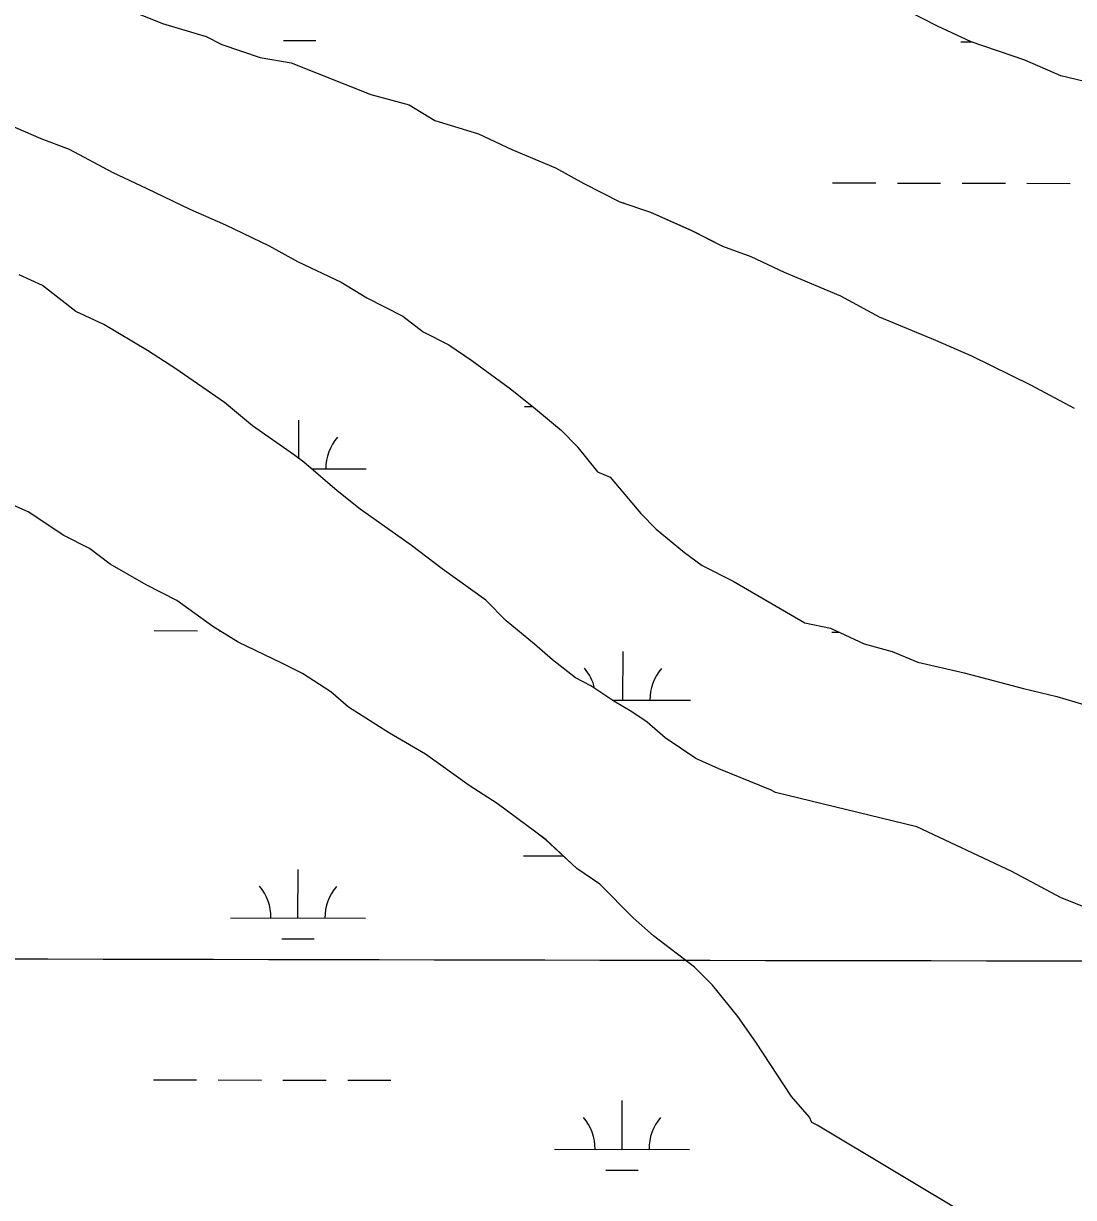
# Model space of a CAD drawing. Extents: x 3187622 to 3225504, y 800805 to 826213.
# Drawn here: x 3220439 to 3221217, y 818134 to 819004 of the extents above; entities that cross this region are included whole.
import ezdxf

# ---------------------------------------------------------------- set-up
doc = ezdxf.new("R2010")
doc.units = 0
for name, color, linetype in [('V-GRID-MAJR', 7, 'Continuous'), ('V-SITE-VEGE', 7, 'Continuous'), ('V-WETL-SWMP', 7, 'Continuous')]:
    doc.layers.add(name, color=color, linetype=linetype)

msp = doc.modelspace()

# ---------------------------------------------------------------- linework, layer by layer
at = {"layer": 'V-GRID-MAJR'}
msp.add_spline([(3191823.839, 818371.837), (3197059.682, 818359.272), (3202295.526, 818347.468), (3207531.372, 818336.426), (3212767.22, 818326.145), (3218003.0700000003, 818316.626), (3223238.92, 818307.868), (3223238.921, 818307.868)], degree=3, dxfattribs=at)
at = {"layer": 'V-SITE-VEGE'}
for p, q in [((3221116.661, 819002.154), (3221093.846, 819013.752)), ((3220542.418, 819004.063), (3220574.787, 818994.308)), ((3221141.384, 818990.542), (3221116.661, 819002.154)), ((3220574.787, 818994.308), (3220586.196, 818988.5100000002)), ((3221181.359, 818976.9230000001), (3221141.384, 818990.542)), ((3220586.196, 818988.51), (3220614.749, 818978.78)), ((3220614.749, 818978.78), (3220637.615, 818974.813)), ((3220637.615, 818974.813), (3220696.6040000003, 818951.528)), ((3221207.991, 818965.2980000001), (3221181.359, 818976.9230000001)), ((3221247.991, 818955.495), (3221207.991, 818965.2980000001)), ((3220696.6040000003, 818951.528), (3220725.167, 818943.7060000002)), ((3220725.167, 818943.7060000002), (3220744.17, 818932.1330000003)), ((3220744.17, 818932.1330000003), (3220776.537, 818922.3780000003)), ((3220776.537, 818922.378), (3220801.2630000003, 818910.7660000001)), ((3220801.2630000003, 818910.7660000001), (3220833.605, 818897.198)), ((3220833.605, 818897.198), (3220854.515, 818885.613)), ((3220854.515, 818885.613), (3220881.137, 818872.0800000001)), ((3220881.137, 818872.0800000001), (3220903.9760000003, 818864.297)), ((3220903.9760000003, 818864.297), (3220934.411, 818850.7390000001)), ((3220934.411, 818850.7390000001), (3220957.228, 818839.142)), ((3220957.228, 818839.142), (3220978.163, 818831.3720000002)), ((3220978.163, 818831.3720000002), (3221002.886, 818819.7590000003)), ((3221002.886, 818819.7590000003), (3221044.7430000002, 818802.31)), ((3221044.7430000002, 818802.31), (3221073.257, 818786.858)), ((3221073.257, 818786.858), (3221115.114, 818769.409)), ((3221115.114, 818769.409), (3221141.747, 818757.787)), ((3221141.747, 818757.787), (3221185.486, 818736.51)), ((3221185.486, 818736.51), (3221217.801, 818719.1250000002)), ((3220442.711, 818642.2390000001), (3220425.594, 818649.9840000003)), ((3220469.308, 818624.8920000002), (3220442.711, 818642.2390000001)), ((3220488.322, 818615.228), (3220469.308, 818624.892)), ((3220503.508, 818603.679), (3220488.322, 818615.228)), ((3220530.116, 818588.2390000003), (3220503.508, 818603.6790000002)), ((3220552.932, 818576.6410000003), (3220530.116, 818588.2390000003)), ((3220579.5130000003, 818557.386), (3220552.932, 818576.6410000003)), ((3220598.515, 818545.813), (3220579.5130000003, 818557.386)), ((3220630.844, 818530.336), (3220598.515, 818545.813)), ((3220646.057, 818522.603), (3220630.844, 818530.336)), ((3220666.953, 818509.108), (3220646.057, 818522.603)), ((3220680.232, 818497.574), (3220666.953, 818509.108)), ((3220710.628, 818478.292), (3220680.232, 818497.574)), ((3220737.236, 818462.854), (3220710.628, 818478.292)), ((3220769.514, 818439.747), (3220737.236, 818462.854)), ((3220790.41, 818426.253), (3220769.514, 818439.747)), ((3220818.8880000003, 818405.078), (3220790.41, 818426.253)), ((3220826.48, 818399.3030000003), (3220818.8880000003, 818405.078)), ((3220849.235, 818378.165), (3220826.48, 818399.3030000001)), ((3220866.328, 818366.605), (3220849.235, 818378.165)), ((3220890.963, 818341.6390000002), (3220866.328, 818366.605)), ((3220906.137, 818328.1840000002), (3220890.963, 818341.6390000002)), ((3220936.508, 818305.0910000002), (3220906.137, 818328.1840000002)), ((3220949.773, 818291.6460000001), (3220936.508, 818305.0910000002)), ((3220968.699, 818268.6240000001), (3220949.773, 818291.6460000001)), ((3220981.927, 818249.4590000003), (3220968.699, 818268.6240000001)), ((3221008.369, 818209.22), (3220981.927, 818249.4590000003)), ((3221021.6210000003, 818193.8680000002), (3221008.369, 818209.22)), ((3221023.503, 818190.042), (3221021.6210000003, 818193.8680000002)), ((3221027.306, 818188.107), (3221023.503, 818190.042)), ((3221143.221, 818118.655), (3221027.306, 818188.107))]:
    msp.add_line(p, q, dxfattribs=at)
for points in [[(3220416.038, 818934.314), (3220452.183, 818918.811), (3220473.1180000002, 818911.041), (3220505.435, 818893.655), (3220530.161, 818882.0430000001), (3220562.49, 818866.566), (3220589.123, 818854.944), (3220621.452, 818839.465), (3220642.362, 818827.88), (3220674.6920000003, 818812.403), (3220693.693, 818800.828), (3220720.313, 818787.297), (3220735.499, 818775.75), (3220754.5130000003, 818766.083), (3220771.605, 818754.522), (3220800.0810000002, 818733.348), (3220817.163, 818719.878), (3220838.034, 818702.571), (3220849.407, 818691.049), (3220864.54, 818671.8690000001), (3220874.055, 818667.99), (3220896.769, 818641.1290000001), (3220908.139, 818629.607), (3220929.011, 818612.299), (3220942.3000000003, 818602.667), (3220965.119, 818591.071), (3221018.332, 818560.194), (3221037.3850000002, 818556.2490000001), (3221062.108, 818544.639), (3221083.055, 818538.778), (3221102.083, 818531.02), (3221136.3710000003, 818523.16), (3221180.173, 818511.4230000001), (3221204.936, 818505.533), (3221231.592, 818497.726)], [(3221101.272, 818408.922), (3220996.509, 818434.422), (3220992.708, 818436.353), (3220954.654, 818451.871), (3220937.534, 818459.6140000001), (3220914.744, 818475.03), (3220901.465, 818486.564), (3220890.0700000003, 818494.269), (3220876.7660000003, 818501.992), (3220859.674, 818513.5530000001), (3220848.264, 818519.348), (3220831.184, 818532.818), (3220817.9050000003, 818544.355), (3220797.0330000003, 818561.666), (3220781.874, 818577.0260000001), (3220749.594, 818600.136), (3220726.816, 818617.458), (3220688.838, 818644.42), (3220671.757, 818657.887), (3220647.095, 818679.037), (3220639.503, 818684.81), (3220609.119, 818705.9990000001), (3220588.248, 818723.309), (3220552.164, 818748.35), (3220531.269, 818761.844), (3220498.963, 818781.136), (3220478.043, 818790.8150000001), (3220453.369, 818810.058), (3220436.25, 818817.801)], [(3221226.79, 818348.947), (3221207.762, 818356.7050000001), (3221171.6410000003, 818376.023), (3221101.272, 818408.922)]]:
    msp.add_lwpolyline(points, dxfattribs=at)
at = {"layer": 'V-WETL-SWMP'}
for p, q in [((3220523.387733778, 819011.8195961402), (3220542.4147032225, 819004.0615830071)), ((3221116.6563201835, 819002.1529885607), (3221093.8393549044, 819013.7510034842)), ((3220542.4147032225, 819004.0615830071), (3220574.7826483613, 818994.307559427)), ((3221141.380281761, 818990.5409720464), (3221116.6563201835, 819002.1529885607)), ((3220574.7826483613, 818994.307559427), (3220586.191631, 818988.5085519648)), ((3220632.0041835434, 818991.4500319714), (3220656.0041104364, 818991.4011492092)), ((3221133.910654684, 818990.4277549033), (3221141.7594861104, 818990.411768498)), ((3221181.3542153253, 818976.9209434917), (3221141.380281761, 818990.5409720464)), ((3220586.191631, 818988.5085519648), (3220614.7435835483, 818978.7795315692)), ((3220614.7435835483, 818978.7795315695), (3220637.611542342, 818974.8115138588)), ((3220637.611542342, 818974.8115138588), (3220696.5994469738, 818951.5254728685)), ((3221207.9861731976, 818965.2969253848), (3221181.3542153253, 818976.9209434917)), ((3221247.9861035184, 818955.4918954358), (3221207.9861731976, 818965.2969253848)), ((3220696.5994469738, 818951.5254728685), (3220725.1643978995, 818943.7044517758)), ((3220725.1643978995, 818943.7044517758), (3220744.1653705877, 818932.1314400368)), ((3220744.1653705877, 818932.1314400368), (3220776.534315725, 818922.377416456)), ((3220776.534315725, 818922.377416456), (3220801.258277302, 818910.7653999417)), ((3220801.258277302, 818910.7653999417), (3220833.6012256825, 818897.1963777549)), ((3220833.6012256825, 818897.1963777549), (3220854.5101946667, 818885.6103644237)), ((3220854.5101946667, 818885.6103644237), (3220881.1301541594, 818872.0783470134)), ((3221038.853902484, 818885.9811673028), (3221070.853805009, 818885.9159902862)), ((3221086.8537562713, 818885.8834017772), (3221118.8536587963, 818885.8182247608)), ((3221134.853610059, 818885.7856362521), (3221166.8535125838, 818885.7204592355)), ((3221182.8534638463, 818885.687870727), (3221214.8533663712, 818885.6226937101)), ((3220881.1301541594, 818872.0783470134), (3220903.9721161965, 818864.2953306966)), ((3220884.231275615, 818871.0216917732), (3220884.2323595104, 818871.5540707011)), ((3220903.9721161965, 818864.2953306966), (3220934.4070682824, 818850.7383101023)), ((3220934.4070682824, 818850.7383101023), (3220957.224033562, 818839.1392951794)), ((3220957.224033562, 818839.1392951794), (3220978.1579993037, 818831.3692804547)), ((3220978.1579993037, 818831.3692804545), (3221002.8829608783, 818819.758263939)), ((3221002.8829608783, 818819.758263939), (3221044.738893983, 818802.3092351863)), ((3221044.738893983, 818802.3092351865), (3221073.253851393, 818786.8572168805)), ((3221073.253851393, 818786.8572168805), (3221115.1097844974, 818769.408188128)), ((3221115.1097844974, 818769.4081881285), (3221141.7417423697, 818757.7841700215)), ((3221141.7417423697, 818757.7841700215), (3221185.480675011, 818736.5081410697)), ((3221185.480675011, 818736.5081410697), (3221217.7976266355, 818719.1221202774)), ((3220810.5150226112, 818720.2697750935), (3220816.684240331, 818720.2572097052)), ((3220643.3725355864, 818681.8683267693), (3220643.430178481, 818710.1800758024)), ((3220652.7813069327, 818674.1609753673), (3220693.356765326, 818674.0783317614)), ((3220442.7112001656, 818642.2377965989), (3220425.5922270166, 818649.9828081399)), ((3220469.3051629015, 818624.8907805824), (3220442.7112001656, 818642.2377965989)), ((3220488.3191339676, 818615.2257681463), (3220469.3051629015, 818624.8907805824)), ((3220503.505114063, 818603.6777595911), (3220488.3191339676, 818615.2257681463)), ((3220530.112075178, 818588.2377428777), (3220503.505114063, 818603.6777595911)), ((3220552.9290404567, 818576.6397279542), (3220530.112075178, 818588.2377428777)), ((3220579.5110048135, 818557.3847126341), (3220552.9290404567, 818576.6397279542)), ((3220536.2701239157, 818554.329194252), (3220568.2700264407, 818554.2640172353)), ((3220598.511977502, 818545.8107008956), (3220579.5110048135, 818557.3847126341)), ((3220584.269977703, 818554.2314287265), (3220584.6891301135, 818554.2305750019)), ((3220630.8419275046, 818530.333679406), (3220598.511977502, 818545.8107008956)), ((3221038.175492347, 818553.3048284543), (3221043.679882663, 818553.2936171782)), ((3220883.4805437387, 818502.877832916), (3220883.5538397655, 818538.8777377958)), ((3220646.052904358, 818522.6016694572), (3220630.8419275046, 818530.333679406)), ((3220666.9498749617, 818509.1076568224), (3220646.0529043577, 818522.6016694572)), ((3220680.227858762, 818497.5726498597), (3220666.9498749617, 818509.1076568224)), ((3220875.4304265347, 818502.8942292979), (3220933.480426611, 818502.7759937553)), ((3220710.6248157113, 818478.291631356), (3220680.227858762, 818497.5726498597)), ((3220737.231776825, 818462.8526146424), (3220710.6248157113, 818478.291631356)), ((3220769.510733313, 818439.7445959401), (3220737.231776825, 818462.8526146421)), ((3220790.4077039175, 818426.2505833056), (3220769.510733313, 818439.7445959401)), ((3220818.8836661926, 818405.0755670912), (3220790.4077039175, 818426.2505833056)), ((3220826.4766562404, 818399.3015628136), (3220818.8836661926, 818405.0755670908)), ((3220849.2306296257, 818378.1635513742), (3220826.4766562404, 818399.3015628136)), ((3220809.838968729, 818387.5976780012), (3220839.1395228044, 818387.5379989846)), ((3220642.6809487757, 818341.5080555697), (3220642.7542427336, 818377.5079744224)), ((3220866.323606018, 818366.6035412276), (3220849.2306296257, 818378.1635513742)), ((3220890.9595789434, 818341.6375295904), (3220866.323606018, 818366.6035412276)), ((3220592.681101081, 818341.6098946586), (3220692.680796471, 818341.4062164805)), ((3220906.13256066, 818328.1825217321), (3220890.9595789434, 818341.6375295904)), ((3220936.504520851, 818305.0865046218), (3220906.13256066, 818328.1825217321)), ((3220630.6495686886, 818326.1015317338), (3220654.649495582, 818326.0526489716)), ((3220949.769506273, 818291.6434983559), (3220936.504520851, 818305.0865046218)), ((3220968.695488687, 818268.6234907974), (3220949.769506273, 818291.6434983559)), ((3220981.9224789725, 818249.4574866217), (3220968.695488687, 818268.6234907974)), ((3221008.3644611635, 818209.2174789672), (3220981.9224789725, 818249.4574866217)), ((3220535.5928164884, 818221.6549441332), (3220567.5927190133, 818221.5897671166)), ((3220583.592670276, 818221.5571786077), (3220615.592572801, 818221.4920015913)), ((3220631.5925240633, 818221.4594130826), (3220663.5924265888, 818221.3942360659)), ((3220679.5923778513, 818221.3616475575), (3220711.5922803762, 818221.2964705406)), ((3221021.6174482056, 818193.8664733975), (3221008.3644611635, 818209.2174789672)), ((3220882.804450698, 818170.2056516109), (3220882.8777446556, 818206.2055704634)), ((3221023.4994477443, 818190.0384731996), (3221021.6174482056, 818193.8664733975)), ((3221027.3024419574, 818188.1054707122), (3221023.4994477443, 818190.0384731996)), ((3221143.2182743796, 818118.6533986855), (3221027.3024419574, 818188.1054707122)), ((3220832.8046030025, 818170.3074906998), (3220932.8042983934, 818170.1038125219)), ((3220870.77307061, 818154.7991277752), (3220894.7729975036, 818154.7502450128))]:
    msp.add_line(p, q, dxfattribs=at)
for points in [[(3220244.861, 819013.672), (3220290.507, 818992.383), (3220317.127, 818978.851), (3220351.378, 818965.269), (3220374.194, 818953.67), (3220395.129, 818945.9), (3220416.038, 818934.314), (3220452.184, 818918.811), (3220473.1180000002, 818911.04), (3220505.436, 818893.655), (3220530.16, 818882.044), (3220562.49, 818866.567), (3220589.123, 818854.943), (3220621.453, 818839.465), (3220642.362, 818827.8790000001), (3220674.6920000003, 818812.402), (3220693.693, 818800.828), (3220720.313, 818787.297)], [(3221101.271, 818408.9230000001), (3220996.5100000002, 818434.421), (3220992.707, 818436.354), (3220954.654, 818451.87), (3220937.535, 818459.615), (3220914.744, 818475.029), (3220901.465, 818486.564), (3220890.0700000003, 818494.2710000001), (3220876.7660000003, 818501.991), (3220859.673, 818513.552), (3220848.264, 818519.351), (3220831.183, 818532.819), (3220817.9050000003, 818544.354), (3220797.034, 818561.664), (3220781.874, 818577.027), (3220749.594, 818600.135), (3220726.815, 818617.457), (3220688.838, 818644.419), (3220671.757, 818657.887), (3220647.096, 818679.037), (3220639.503, 818684.811), (3220609.119, 818705.9990000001), (3220588.248, 818723.308), (3220552.165, 818748.35), (3220531.269, 818761.844), (3220498.964, 818781.137), (3220478.043, 818790.8150000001), (3220453.369, 818810.057), (3220436.25, 818817.802)], [(3220720.313, 818787.297), (3220735.499, 818775.7490000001), (3220754.5130000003, 818766.083), (3220771.606, 818754.523), (3220800.083, 818733.348), (3220817.164, 818719.8790000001), (3220838.035, 818702.5700000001), (3220849.4050000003, 818691.0480000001), (3220864.54, 818671.8690000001), (3220874.054, 818667.99), (3220896.769, 818641.1290000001), (3220908.14, 818629.607), (3220929.011, 818612.2980000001), (3220942.301, 818602.67), (3220965.1180000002, 818591.072), (3221018.332, 818560.193), (3221037.384, 818556.25), (3221062.109, 818544.639), (3221083.056, 818538.777), (3221102.083, 818531.019), (3221136.3710000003, 818523.16), (3221180.173, 818511.422), (3221204.936, 818505.533), (3221231.593, 818497.725)], [(3221226.789, 818348.947), (3221207.762, 818356.704), (3221171.642, 818376.023), (3221101.271, 818408.9230000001)]]:
    msp.add_lwpolyline(points, dxfattribs=at)
for centre, radius, start, end in [((3220698.6006558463, 818674.5424549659), 35.246287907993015, 139.11147751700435, 180.65513585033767), ((3220828.238703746, 818503.4651527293), 35.24628790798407, 13.378565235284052, 40.65513931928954), ((3220938.724317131, 818503.2401169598), 35.246287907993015, 139.11147751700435, 180.65513585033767), ((3220587.439147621, 818342.095375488), 35.24628790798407, 359.1114801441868, 40.65513847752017), ((3220697.924683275, 818341.8703398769), 35.246287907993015, 139.11147836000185, 180.65513669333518), ((3220827.562649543, 818170.7929715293), 35.24628790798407, 359.1114801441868, 40.65513847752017), ((3220938.0481851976, 818170.5679359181), 35.246287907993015, 139.11147836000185, 180.65513669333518)]:
    msp.add_arc(centre, radius, start, end, dxfattribs=at)

doc.saveas('drawing.dxf')
